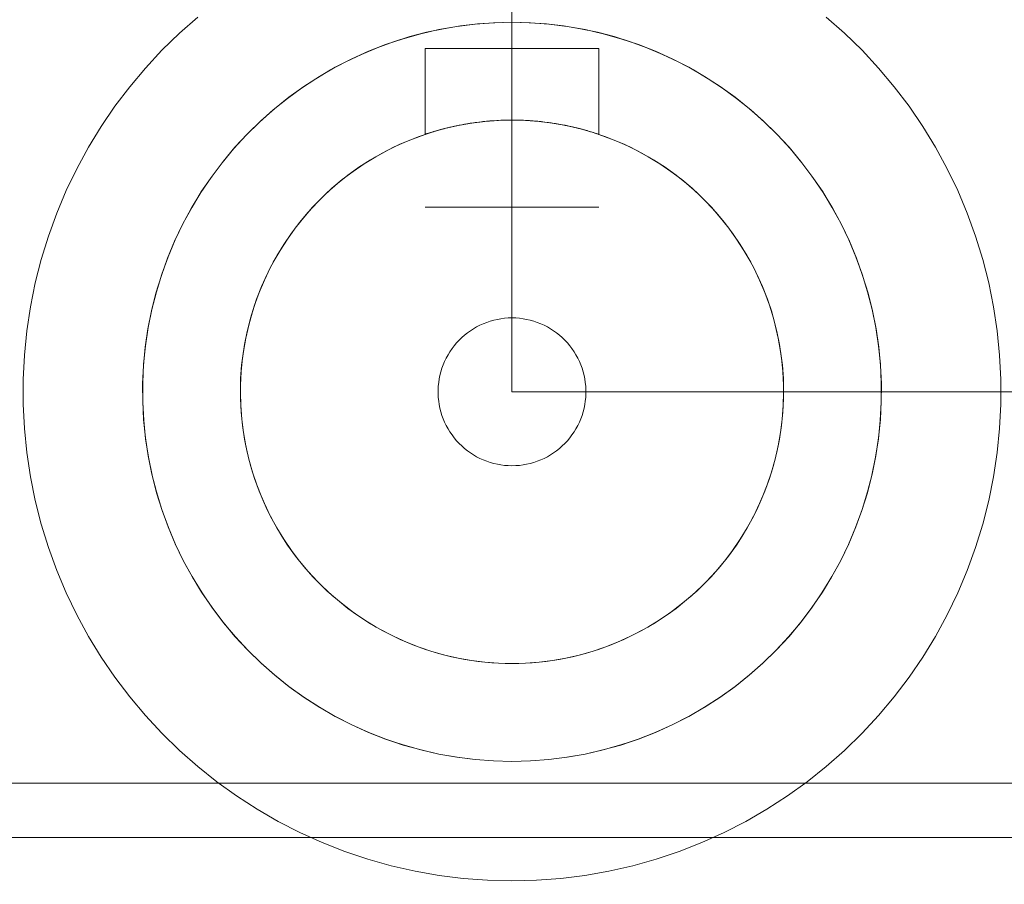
# Model space of a CAD drawing. Header units: millimetres. Extents: x -2233 to 65662, y -50530 to 6847.
# Tile 676 of 802: x 26727 to 26773, y 1218 to 1258. Entities that reach past the tile are written whole.
import ezdxf

# ---------------------------------------------------------------- set-up
doc = ezdxf.new("R2010")
doc.units = ezdxf.units.MM
doc.layers.add('COTAS_P', color=1, linetype='Continuous', lineweight=0)
doc.layers.add('lateral_C05', color=7, linetype='Continuous', lineweight=0)
doc.dimstyles.new('R19_100', dxfattribs={"dimtxt": 250, "dimasz": 150, "dimexe": 150, "dimexo": 80, "dimgap": 100, "dimtad": 1, "dimtih": 1, "dimtoh": 1, "dimdsep": 46, "dimcen": 0.09, "dimadec": 0, "dimazin": 0, "dimtfac": 1, "dimtdec": 4, "dimtofl": 0, "dimtmove": 0, "dimatfit": 3, "dimfxl": 1, "dimtolj": 1, "dimtzin": 0, "dimarcsym": 0})

# ---------------------------------------------------------------- blocks, each defined once
blk = doc.blocks.new('DIM_R32_7')
at = {"layer": 'COTAS_P'}
for p, q in [((24250.067, 2141), (24400.067, 2186)), ((26750.067, 2141), (26600.067, 2186)), ((24250.067, 1241), (24250.067, 2141)), ((24250.067, 2141), (26750.067, 2141)), ((24250.067, 2141), (24400.067, 2096)), ((26750.067, 2141), (26600.067, 2096)), ((26750.067, 1241), (26750.067, 2141))]:
    blk.add_line(p, q, dxfattribs=at)
blk.add_text('2500 P', height=250, dxfattribs=at).set_placement((25500.067, 2241))
blk = doc.blocks.new('DIM_R32_9')
at = {"layer": 'COTAS_P'}
for p, q in [((26750.067, 1241), (27150.067, 1241)), ((27150.067, 1241), (27105.067, 1091)), ((27150.067, 0), (27150.067, 1241)), ((27150.067, 1241), (27195.067, 1091)), ((27150.067, 0), (27105.067, 150)), ((27150.067, 0), (27195.067, 150)), ((26750.067, 0), (27150.067, 0))]:
    blk.add_line(p, q, dxfattribs=at)
blk.add_text('1241 P', height=250, rotation=90, dxfattribs=at).set_placement((27050.067, 620.5))
blk = doc.blocks.new('DIM_R32_10')
at = {"layer": 'COTAS_P'}
for p, q in [((40140.495, 4243.894), (39984.704, 4259.838)), ((26530.495, 1633.894), (40140.495, 4243.894)), ((40140.495, 4243.894), (40001.655, 4171.448)), ((40310, 3360), (40140.495, 4243.894)), ((26530.495, 1633.894), (26669.335, 1706.339)), ((26700, 750), (26530.495, 1633.894)), ((26530.495, 1633.894), (26686.286, 1617.95))]:
    blk.add_line(p, q, dxfattribs=at)
blk.add_text('13858 P', height=250, rotation=10.8559, dxfattribs=at).set_placement((33316.661, 3037.104))
blk = doc.blocks.new('DIM_R32_11')
at = {"layer": 'COTAS_P'}
for p, q in [((26700, 750), (27100, 750)), ((27100, 750), (27055, 600)), ((27100, 0), (27100, 750)), ((27100, 750), (27145, 600)), ((27100, 0), (27055, 150)), ((27100, 0), (27145, 150)), ((26700, 0), (27100, 0))]:
    blk.add_line(p, q, dxfattribs=at)
blk.add_text('750 P', height=250, rotation=90, dxfattribs=at).set_placement((27000, 375))

msp = doc.modelspace()

# ---------------------------------------------------------------- linework, layer by layer
at = {"layer": 'lateral_C05'}
for p, q in [((26734.764, 1257.494), (26735.605, 1258.236)), ((26764.53, 1258.236), (26765.371, 1257.494)), ((26746.699, 1257.663), (26747.534, 1257.81)), ((26746.913, 1257.705), (26747.696, 1257.834)), ((26747.534, 1257.81), (26748.375, 1257.916)), ((26747.696, 1257.834), (26748.483, 1257.926)), ((26748.375, 1257.916), (26749.22, 1257.979)), ((26748.483, 1257.926), (26749.275, 1257.981)), ((26750.067, 1258), (26749.22, 1257.979)), ((26750.067, 1258), (26749.275, 1257.981)), ((26750.067, 1258), (26750.86, 1257.981)), ((26750.067, 1258), (26750.915, 1257.979)), ((26750.86, 1257.981), (26751.652, 1257.926)), ((26750.915, 1257.979), (26751.76, 1257.916)), ((26751.652, 1257.926), (26752.439, 1257.834)), ((26751.76, 1257.916), (26752.601, 1257.81)), ((26752.439, 1257.834), (26753.222, 1257.705)), ((26752.601, 1257.81), (26753.436, 1257.663)), ((26733.96, 1256.71), (26734.764, 1257.494)), ((26744.613, 1257.101), (26745.37, 1257.338)), ((26745.057, 1257.245), (26745.873, 1257.474)), ((26745.37, 1257.338), (26746.137, 1257.539)), ((26745.873, 1257.474), (26746.699, 1257.663)), ((26746.137, 1257.539), (26746.913, 1257.705)), ((26753.222, 1257.705), (26753.998, 1257.539)), ((26753.436, 1257.663), (26754.262, 1257.474)), ((26753.998, 1257.539), (26754.765, 1257.338)), ((26754.262, 1257.474), (26755.078, 1257.245)), ((26754.765, 1257.338), (26755.522, 1257.101)), ((26765.371, 1257.494), (26766.174, 1256.71)), ((26743.136, 1256.523), (26743.868, 1256.829)), ((26743.464, 1256.665), (26744.253, 1256.975)), ((26743.868, 1256.829), (26744.613, 1257.101)), ((26744.253, 1256.975), (26745.057, 1257.245)), ((26755.078, 1257.245), (26755.882, 1256.975)), ((26755.522, 1257.101), (26756.267, 1256.829)), ((26755.882, 1256.975), (26756.671, 1256.665)), ((26756.267, 1256.829), (26756.999, 1256.523)), ((26733.197, 1255.888), (26733.96, 1256.71)), ((26742.42, 1256.183), (26743.136, 1256.523)), ((26742.691, 1256.316), (26743.464, 1256.665)), ((26746.067, 1252.843), (26746.067, 1256.8)), ((26754.067, 1256.8), (26746.067, 1256.8)), ((26754.067, 1252.843), (26754.067, 1256.8)), ((26756.671, 1256.665), (26757.444, 1256.316)), ((26756.999, 1256.523), (26757.715, 1256.183)), ((26766.174, 1256.71), (26766.938, 1255.888)), ((26741.203, 1255.506), (26741.937, 1255.93)), ((26741.72, 1255.81), (26742.42, 1256.183)), ((26741.937, 1255.93), (26742.691, 1256.316)), ((26757.444, 1256.316), (26758.198, 1255.93)), ((26757.715, 1256.183), (26758.415, 1255.81)), ((26758.198, 1255.93), (26758.932, 1255.506)), ((26732.476, 1255.029), (26733.197, 1255.888)), ((26740.491, 1255.046), (26741.203, 1255.506)), ((26741.038, 1255.404), (26741.72, 1255.81)), ((26758.415, 1255.81), (26759.097, 1255.404)), ((26758.932, 1255.506), (26759.644, 1255.046)), ((26766.938, 1255.888), (26767.659, 1255.029)), ((26731.799, 1254.134), (26732.476, 1255.029)), ((26739.803, 1254.551), (26740.491, 1255.046)), ((26740.376, 1254.967), (26741.038, 1255.404)), ((26759.097, 1255.404), (26759.759, 1254.967)), ((26759.644, 1255.046), (26760.332, 1254.551)), ((26767.659, 1255.029), (26768.336, 1254.134)), ((26739.14, 1254.023), (26739.803, 1254.551)), ((26739.736, 1254.5), (26740.376, 1254.967)), ((26760.399, 1254.5), (26759.759, 1254.967)), ((26760.332, 1254.551), (26760.995, 1254.023)), ((26731.167, 1253.207), (26731.799, 1254.134)), ((26739.077, 1253.969), (26739.736, 1254.5)), ((26760.399, 1254.5), (26761.058, 1253.969)), ((26768.336, 1254.134), (26768.968, 1253.207)), ((26738.445, 1253.406), (26739.077, 1253.969)), ((26738.505, 1253.462), (26739.14, 1254.023)), ((26760.995, 1254.023), (26761.63, 1253.462)), ((26761.058, 1253.969), (26761.69, 1253.406)), ((26730.582, 1252.25), (26731.167, 1253.207)), ((26737.842, 1252.813), (26738.445, 1253.406)), ((26737.898, 1252.87), (26738.505, 1253.462)), ((26746.983, 1253.113), (26747.591, 1253.252)), ((26747.31, 1253.192), (26747.211, 1253.169)), ((26747.218, 1253.171), (26747.363, 1253.204)), ((26747.415, 1253.215), (26747.31, 1253.192)), ((26747.363, 1253.204), (26747.5, 1253.234)), ((26747.525, 1253.239), (26747.415, 1253.215)), ((26747.5, 1253.234), (26747.631, 1253.26)), ((26747.64, 1253.262), (26747.525, 1253.239)), ((26747.591, 1253.252), (26748.204, 1253.36)), ((26747.631, 1253.26), (26747.767, 1253.287)), ((26747.76, 1253.285), (26747.64, 1253.262)), ((26747.885, 1253.308), (26747.76, 1253.285)), ((26747.767, 1253.287), (26747.91, 1253.312)), ((26748.015, 1253.33), (26747.885, 1253.308)), ((26747.91, 1253.312), (26748.059, 1253.338)), ((26748.15, 1253.352), (26748.015, 1253.33)), ((26748.059, 1253.338), (26748.214, 1253.362)), ((26748.289, 1253.373), (26748.15, 1253.352)), ((26748.204, 1253.36), (26748.823, 1253.438)), ((26748.214, 1253.362), (26748.376, 1253.385)), ((26748.433, 1253.393), (26748.289, 1253.373)), ((26748.376, 1253.385), (26748.543, 1253.407)), ((26748.581, 1253.411), (26748.433, 1253.393)), ((26748.543, 1253.407), (26748.716, 1253.427)), ((26748.733, 1253.429), (26748.581, 1253.411)), ((26748.716, 1253.427), (26748.896, 1253.445)), ((26748.889, 1253.444), (26748.733, 1253.429)), ((26748.823, 1253.438), (26749.444, 1253.484)), ((26749.049, 1253.458), (26748.889, 1253.444)), ((26748.896, 1253.445), (26749.081, 1253.461)), ((26749.211, 1253.471), (26749.049, 1253.458)), ((26749.081, 1253.461), (26749.251, 1253.473)), ((26749.377, 1253.481), (26749.211, 1253.471)), ((26749.251, 1253.473), (26749.407, 1253.483)), ((26749.546, 1253.489), (26749.377, 1253.481)), ((26749.407, 1253.483), (26749.565, 1253.49)), ((26750.067, 1253.5), (26749.444, 1253.484)), ((26749.718, 1253.495), (26749.546, 1253.489)), ((26749.565, 1253.49), (26749.724, 1253.495)), ((26749.724, 1253.495), (26749.885, 1253.499)), ((26749.885, 1253.499), (26749.976, 1253.5)), ((26750.067, 1253.5), (26749.892, 1253.499)), ((26750.067, 1253.5), (26749.976, 1253.5)), ((26750.067, 1253.5), (26750.244, 1253.499)), ((26750.067, 1253.5), (26750.691, 1253.484)), ((26750.067, 1253.5), (26750.152, 1253.5)), ((26750.237, 1253.499), (26750.152, 1253.5)), ((26750.399, 1253.496), (26750.237, 1253.499)), ((26750.244, 1253.499), (26750.419, 1253.495)), ((26750.56, 1253.49), (26750.399, 1253.496)), ((26750.419, 1253.495), (26750.592, 1253.489)), ((26750.718, 1253.483), (26750.56, 1253.49)), ((26750.592, 1253.489), (26750.764, 1253.481)), ((26750.691, 1253.484), (26751.312, 1253.438)), ((26750.874, 1253.474), (26750.718, 1253.483)), ((26750.764, 1253.481), (26750.932, 1253.47)), ((26751.044, 1253.462), (26750.874, 1253.474)), ((26750.932, 1253.47), (26751.098, 1253.457)), ((26751.229, 1253.446), (26751.044, 1253.462)), ((26751.098, 1253.457), (26751.26, 1253.443)), ((26751.409, 1253.428), (26751.229, 1253.446)), ((26751.26, 1253.443), (26751.418, 1253.427)), ((26751.312, 1253.438), (26751.931, 1253.36)), ((26751.584, 1253.408), (26751.409, 1253.428)), ((26751.418, 1253.427), (26751.573, 1253.409)), ((26751.573, 1253.409), (26751.722, 1253.39)), ((26751.753, 1253.386), (26751.584, 1253.408)), ((26751.722, 1253.39), (26751.867, 1253.37)), ((26751.917, 1253.362), (26751.753, 1253.386)), ((26751.867, 1253.37), (26752.006, 1253.349)), ((26752.075, 1253.338), (26751.917, 1253.362)), ((26751.931, 1253.36), (26752.544, 1253.252)), ((26752.006, 1253.349), (26752.14, 1253.327)), ((26752.226, 1253.312), (26752.075, 1253.338)), ((26752.14, 1253.327), (26752.27, 1253.304)), ((26752.37, 1253.286), (26752.226, 1253.312)), ((26752.27, 1253.304), (26752.394, 1253.282)), ((26752.508, 1253.259), (26752.37, 1253.286)), ((26752.394, 1253.282), (26752.514, 1253.258)), ((26752.639, 1253.233), (26752.508, 1253.259)), ((26752.514, 1253.258), (26752.628, 1253.235)), ((26752.544, 1253.252), (26753.152, 1253.113)), ((26752.628, 1253.235), (26752.738, 1253.211)), ((26752.776, 1253.203), (26752.639, 1253.233)), ((26752.738, 1253.211), (26752.844, 1253.188)), ((26752.919, 1253.17), (26752.776, 1253.203)), ((26761.63, 1253.462), (26762.237, 1252.87)), ((26761.69, 1253.406), (26762.293, 1252.813)), ((26768.968, 1253.207), (26769.553, 1252.25)), ((26737.27, 1252.19), (26737.842, 1252.813)), ((26737.321, 1252.249), (26737.898, 1252.87)), ((26745.212, 1252.518), (26745.792, 1252.746)), ((26745.482, 1252.629), (26746.067, 1252.843)), ((26745.792, 1252.746), (26746.383, 1252.945)), ((26746.071, 1252.844), (26746.083, 1252.848)), ((26746.087, 1252.849), (26746.077, 1252.846)), ((26746.083, 1252.848), (26746.102, 1252.854)), ((26746.101, 1252.854), (26746.087, 1252.849)), ((26746.119, 1252.86), (26746.101, 1252.854)), ((26746.102, 1252.854), (26746.13, 1252.864)), ((26746.141, 1252.867), (26746.119, 1252.86)), ((26746.13, 1252.864), (26746.165, 1252.875)), ((26746.166, 1252.876), (26746.141, 1252.867)), ((26746.165, 1252.875), (26746.208, 1252.889)), ((26746.196, 1252.885), (26746.166, 1252.876)), ((26746.229, 1252.896), (26746.196, 1252.885)), ((26746.208, 1252.889), (26746.258, 1252.905)), ((26746.266, 1252.908), (26746.229, 1252.896)), ((26746.258, 1252.905), (26746.317, 1252.924)), ((26746.307, 1252.921), (26746.266, 1252.908)), ((26746.352, 1252.935), (26746.307, 1252.921)), ((26746.317, 1252.924), (26746.384, 1252.945)), ((26746.401, 1252.95), (26746.352, 1252.935)), ((26746.383, 1252.945), (26746.983, 1253.113)), ((26746.384, 1252.945), (26746.459, 1252.968)), ((26746.454, 1252.966), (26746.401, 1252.95)), ((26746.511, 1252.983), (26746.454, 1252.966)), ((26746.459, 1252.968), (26746.542, 1252.992)), ((26746.572, 1253.001), (26746.511, 1252.983)), ((26746.542, 1252.992), (26746.633, 1253.019)), ((26746.637, 1253.02), (26746.572, 1253.001)), ((26746.633, 1253.019), (26746.733, 1253.047)), ((26746.707, 1253.04), (26746.637, 1253.02)), ((26746.78, 1253.06), (26746.707, 1253.04)), ((26746.733, 1253.047), (26746.841, 1253.076)), ((26746.858, 1253.081), (26746.78, 1253.06)), ((26746.841, 1253.076), (26746.958, 1253.107)), ((26746.939, 1253.102), (26746.858, 1253.081)), ((26747.026, 1253.124), (26746.939, 1253.102)), ((26746.958, 1253.107), (26747.084, 1253.139)), ((26747.116, 1253.147), (26747.026, 1253.124)), ((26747.084, 1253.139), (26747.218, 1253.171)), ((26747.211, 1253.169), (26747.116, 1253.147)), ((26752.844, 1253.188), (26752.944, 1253.165)), ((26753.054, 1253.138), (26752.919, 1253.17)), ((26752.944, 1253.165), (26753.04, 1253.141)), ((26753.04, 1253.141), (26753.131, 1253.119)), ((26753.179, 1253.107), (26753.054, 1253.138)), ((26753.131, 1253.119), (26753.218, 1253.096)), ((26753.152, 1253.113), (26753.752, 1252.945)), ((26753.296, 1253.076), (26753.179, 1253.107)), ((26753.218, 1253.096), (26753.3, 1253.075)), ((26753.404, 1253.047), (26753.296, 1253.076)), ((26753.3, 1253.075), (26753.378, 1253.054)), ((26753.378, 1253.054), (26753.452, 1253.033)), ((26753.503, 1253.019), (26753.404, 1253.047)), ((26753.452, 1253.033), (26753.521, 1253.014)), ((26753.594, 1252.992), (26753.503, 1253.019)), ((26753.521, 1253.014), (26753.586, 1252.995)), ((26753.586, 1252.995), (26753.646, 1252.977)), ((26753.677, 1252.967), (26753.594, 1252.992)), ((26753.646, 1252.977), (26753.703, 1252.96)), ((26753.752, 1252.945), (26753.677, 1252.967)), ((26753.703, 1252.96), (26753.755, 1252.944)), ((26753.752, 1252.945), (26754.343, 1252.746)), ((26753.819, 1252.924), (26753.752, 1252.945)), ((26753.755, 1252.944), (26753.804, 1252.929)), ((26753.804, 1252.929), (26753.848, 1252.915)), ((26753.877, 1252.905), (26753.819, 1252.924)), ((26753.848, 1252.915), (26753.888, 1252.902)), ((26753.928, 1252.889), (26753.877, 1252.905)), ((26753.888, 1252.902), (26753.924, 1252.89)), ((26753.924, 1252.89), (26753.955, 1252.88)), ((26753.971, 1252.875), (26753.928, 1252.889)), ((26753.955, 1252.88), (26753.983, 1252.871)), ((26754.005, 1252.863), (26753.971, 1252.875)), ((26753.983, 1252.871), (26754.007, 1252.863)), ((26754.033, 1252.854), (26754.005, 1252.863)), ((26754.007, 1252.863), (26754.027, 1252.856)), ((26754.027, 1252.856), (26754.043, 1252.851)), ((26754.052, 1252.848), (26754.033, 1252.854)), ((26754.043, 1252.851), (26754.055, 1252.847)), ((26754.064, 1252.844), (26754.052, 1252.848)), ((26754.067, 1252.843), (26754.652, 1252.629)), ((26754.343, 1252.746), (26754.923, 1252.518)), ((26762.237, 1252.87), (26762.814, 1252.249)), ((26762.293, 1252.813), (26762.865, 1252.19)), ((26744.348, 1252.115), (26744.909, 1252.386)), ((26744.644, 1252.262), (26745.212, 1252.518)), ((26744.909, 1252.386), (26745.482, 1252.629)), ((26754.652, 1252.629), (26755.226, 1252.386)), ((26754.923, 1252.518), (26755.491, 1252.262)), ((26755.226, 1252.386), (26755.787, 1252.115)), ((26730.045, 1251.265), (26730.582, 1252.25)), ((26736.729, 1251.54), (26737.27, 1252.19)), ((26736.776, 1251.599), (26737.321, 1252.249)), ((26743.55, 1251.666), (26744.089, 1251.978)), ((26743.801, 1251.816), (26744.348, 1252.115)), ((26744.089, 1251.978), (26744.644, 1252.262)), ((26755.491, 1252.262), (26756.046, 1251.978)), ((26755.787, 1252.115), (26756.334, 1251.816)), ((26756.046, 1251.978), (26756.585, 1251.666)), ((26762.814, 1252.249), (26763.359, 1251.599)), ((26762.865, 1252.19), (26763.406, 1251.54)), ((26769.553, 1252.25), (26770.09, 1251.265)), ((26736.221, 1250.863), (26736.729, 1251.54)), ((26736.265, 1250.924), (26736.776, 1251.599)), ((26742.756, 1251.139), (26743.27, 1251.49)), ((26743.026, 1251.328), (26743.55, 1251.666)), ((26743.27, 1251.49), (26743.801, 1251.816)), ((26756.334, 1251.816), (26756.865, 1251.49)), ((26756.585, 1251.666), (26757.109, 1251.328)), ((26756.865, 1251.49), (26757.379, 1251.139)), ((26763.359, 1251.599), (26763.87, 1250.924)), ((26763.406, 1251.54), (26763.914, 1250.863)), ((26729.559, 1250.254), (26730.045, 1251.265)), ((26735.787, 1250.223), (26736.265, 1250.924)), ((26742.033, 1250.576), (26742.52, 1250.964)), ((26742.26, 1250.762), (26742.756, 1251.139)), ((26742.52, 1250.964), (26743.026, 1251.328)), ((26757.109, 1251.328), (26757.615, 1250.964)), ((26757.379, 1251.139), (26757.875, 1250.762)), ((26757.615, 1250.964), (26758.102, 1250.576)), ((26763.87, 1250.924), (26764.348, 1250.223)), ((26770.09, 1251.265), (26770.576, 1250.254)), ((26735.748, 1250.162), (26736.221, 1250.863)), ((26741.565, 1250.163), (26742.033, 1250.576)), ((26741.784, 1250.361), (26742.26, 1250.762)), ((26757.875, 1250.762), (26758.351, 1250.361)), ((26758.102, 1250.576), (26758.57, 1250.163)), ((26763.914, 1250.863), (26764.387, 1250.162)), ((26729.123, 1249.22), (26729.559, 1250.254)), ((26735.31, 1249.438), (26735.748, 1250.162)), ((26735.345, 1249.5), (26735.787, 1250.223)), ((26741.119, 1249.728), (26741.565, 1250.163)), ((26741.328, 1249.937), (26741.784, 1250.361)), ((26758.351, 1250.361), (26758.807, 1249.937)), ((26758.57, 1250.163), (26759.016, 1249.728)), ((26764.348, 1250.223), (26764.79, 1249.5)), ((26764.387, 1250.162), (26764.825, 1249.438)), ((26770.576, 1250.254), (26771.012, 1249.22)), ((26740.695, 1249.271), (26741.119, 1249.728)), ((26740.893, 1249.49), (26741.328, 1249.937)), ((26758.807, 1249.937), (26759.242, 1249.49)), ((26759.016, 1249.728), (26759.44, 1249.271)), ((26728.739, 1248.166), (26729.123, 1249.22)), ((26734.908, 1248.694), (26735.31, 1249.438)), ((26734.94, 1248.756), (26735.345, 1249.5)), ((26740.295, 1248.794), (26740.695, 1249.271)), ((26740.482, 1249.023), (26740.893, 1249.49)), ((26746.072, 1249.5), (26746.087, 1249.5)), ((26746.087, 1249.5), (26746.112, 1249.5)), ((26746.144, 1249.5), (26746.111, 1249.5)), ((26746.112, 1249.5), (26746.147, 1249.5)), ((26746.187, 1249.5), (26746.144, 1249.5)), ((26746.147, 1249.5), (26746.191, 1249.5)), ((26746.24, 1249.5), (26746.187, 1249.5)), ((26746.191, 1249.5), (26746.245, 1249.5)), ((26746.301, 1249.5), (26746.24, 1249.5)), ((26746.245, 1249.5), (26746.309, 1249.5)), ((26746.372, 1249.5), (26746.301, 1249.5)), ((26746.309, 1249.5), (26746.382, 1249.5)), ((26746.452, 1249.5), (26746.372, 1249.5)), ((26746.382, 1249.5), (26746.464, 1249.5)), ((26746.54, 1249.5), (26746.452, 1249.5)), ((26746.464, 1249.5), (26746.555, 1249.5)), ((26746.637, 1249.5), (26746.54, 1249.5)), ((26746.555, 1249.5), (26746.654, 1249.5)), ((26746.742, 1249.5), (26746.637, 1249.5)), ((26746.654, 1249.5), (26746.763, 1249.5)), ((26746.855, 1249.5), (26746.742, 1249.5)), ((26746.763, 1249.5), (26746.879, 1249.5)), ((26746.975, 1249.5), (26746.855, 1249.5)), ((26746.879, 1249.5), (26747.003, 1249.5)), ((26747.104, 1249.5), (26746.975, 1249.5)), ((26747.003, 1249.5), (26747.135, 1249.5)), ((26747.239, 1249.5), (26747.104, 1249.5)), ((26747.135, 1249.5), (26747.275, 1249.5)), ((26747.381, 1249.5), (26747.239, 1249.5)), ((26747.275, 1249.5), (26747.421, 1249.5)), ((26747.53, 1249.5), (26747.381, 1249.5)), ((26747.421, 1249.5), (26747.574, 1249.5)), ((26747.685, 1249.5), (26747.53, 1249.5)), ((26747.574, 1249.5), (26747.733, 1249.5)), ((26747.845, 1249.5), (26747.685, 1249.5)), ((26747.733, 1249.5), (26747.897, 1249.5)), ((26748.011, 1249.5), (26747.845, 1249.5)), ((26747.897, 1249.5), (26748.067, 1249.5)), ((26748.182, 1249.5), (26748.011, 1249.5)), ((26748.067, 1249.5), (26748.243, 1249.5)), ((26748.357, 1249.5), (26748.182, 1249.5)), ((26748.243, 1249.5), (26748.422, 1249.5)), ((26748.537, 1249.5), (26748.357, 1249.5)), ((26748.422, 1249.5), (26748.606, 1249.5)), ((26748.72, 1249.5), (26748.537, 1249.5)), ((26748.606, 1249.5), (26748.794, 1249.5)), ((26748.906, 1249.5), (26748.72, 1249.5)), ((26748.794, 1249.5), (26748.984, 1249.5)), ((26749.096, 1249.5), (26748.906, 1249.5)), ((26748.984, 1249.5), (26749.177, 1249.5)), ((26749.287, 1249.5), (26749.096, 1249.5)), ((26749.177, 1249.5), (26749.373, 1249.5)), ((26749.481, 1249.5), (26749.287, 1249.5)), ((26749.373, 1249.5), (26749.57, 1249.5)), ((26749.675, 1249.5), (26749.481, 1249.5)), ((26749.57, 1249.5), (26749.769, 1249.5)), ((26749.871, 1249.5), (26749.675, 1249.5)), ((26749.769, 1249.5), (26749.968, 1249.5)), ((26750.067, 1249.5), (26749.871, 1249.5)), ((26749.968, 1249.5), (26750.167, 1249.5)), ((26750.264, 1249.5), (26750.067, 1249.5)), ((26750.167, 1249.5), (26750.366, 1249.5)), ((26750.46, 1249.5), (26750.264, 1249.5)), ((26750.366, 1249.5), (26750.565, 1249.5)), ((26750.654, 1249.5), (26750.46, 1249.5)), ((26750.565, 1249.5), (26750.762, 1249.5)), ((26750.848, 1249.5), (26750.654, 1249.5)), ((26750.762, 1249.5), (26750.958, 1249.5)), ((26751.039, 1249.5), (26750.848, 1249.5)), ((26750.958, 1249.5), (26751.151, 1249.5)), ((26751.229, 1249.5), (26751.039, 1249.5)), ((26751.151, 1249.5), (26751.341, 1249.5)), ((26751.415, 1249.5), (26751.229, 1249.5)), ((26751.341, 1249.5), (26751.529, 1249.5)), ((26751.598, 1249.5), (26751.415, 1249.5)), ((26751.529, 1249.5), (26751.713, 1249.5)), ((26751.778, 1249.5), (26751.598, 1249.5)), ((26751.713, 1249.5), (26751.892, 1249.5)), ((26751.953, 1249.5), (26751.778, 1249.5)), ((26751.892, 1249.5), (26752.067, 1249.5)), ((26752.124, 1249.5), (26751.953, 1249.5)), ((26752.067, 1249.5), (26752.238, 1249.5)), ((26752.29, 1249.5), (26752.124, 1249.5)), ((26752.238, 1249.5), (26752.402, 1249.5)), ((26752.45, 1249.5), (26752.29, 1249.5)), ((26752.402, 1249.5), (26752.561, 1249.5)), ((26752.605, 1249.5), (26752.45, 1249.5)), ((26752.561, 1249.5), (26752.714, 1249.5)), ((26752.754, 1249.5), (26752.605, 1249.5)), ((26752.714, 1249.5), (26752.86, 1249.5)), ((26752.896, 1249.5), (26752.754, 1249.5)), ((26752.86, 1249.5), (26753, 1249.5)), ((26753.031, 1249.5), (26752.896, 1249.5)), ((26753, 1249.5), (26753.132, 1249.5)), ((26753.16, 1249.5), (26753.031, 1249.5)), ((26753.132, 1249.5), (26753.256, 1249.5)), ((26753.28, 1249.5), (26753.16, 1249.5)), ((26753.256, 1249.5), (26753.372, 1249.5)), ((26753.393, 1249.5), (26753.28, 1249.5)), ((26753.372, 1249.5), (26753.481, 1249.5)), ((26753.498, 1249.5), (26753.393, 1249.5)), ((26753.481, 1249.5), (26753.58, 1249.5)), ((26753.595, 1249.5), (26753.498, 1249.5)), ((26753.58, 1249.5), (26753.671, 1249.5)), ((26753.683, 1249.5), (26753.595, 1249.5)), ((26753.671, 1249.5), (26753.753, 1249.5)), ((26753.763, 1249.5), (26753.683, 1249.5)), ((26753.753, 1249.5), (26753.826, 1249.5)), ((26753.834, 1249.5), (26753.763, 1249.5)), ((26753.826, 1249.5), (26753.89, 1249.5)), ((26753.895, 1249.5), (26753.834, 1249.5)), ((26753.89, 1249.5), (26753.944, 1249.5)), ((26753.948, 1249.5), (26753.895, 1249.5)), ((26753.944, 1249.5), (26753.988, 1249.5)), ((26753.991, 1249.5), (26753.948, 1249.5)), ((26753.988, 1249.5), (26754.023, 1249.5)), ((26754.023, 1249.5), (26754.048, 1249.5)), ((26754.048, 1249.5), (26754.063, 1249.5)), ((26759.242, 1249.49), (26759.653, 1249.023)), ((26759.44, 1249.271), (26759.84, 1248.794)), ((26764.79, 1249.5), (26765.195, 1248.756)), ((26764.825, 1249.438), (26765.227, 1248.694)), ((26771.012, 1249.22), (26771.396, 1248.166)), ((26734.544, 1247.93), (26734.908, 1248.694)), ((26734.572, 1247.992), (26734.94, 1248.756)), ((26739.918, 1248.297), (26740.295, 1248.794)), ((26740.094, 1248.535), (26740.482, 1249.023)), ((26759.653, 1249.023), (26760.041, 1248.535)), ((26759.84, 1248.794), (26760.217, 1248.297)), ((26765.195, 1248.756), (26765.563, 1247.992)), ((26765.227, 1248.694), (26765.591, 1247.93)), ((26739.567, 1247.782), (26739.918, 1248.297)), ((26739.731, 1248.029), (26740.094, 1248.535)), ((26760.041, 1248.535), (26760.404, 1248.029)), ((26760.217, 1248.297), (26760.568, 1247.782)), ((26728.408, 1247.094), (26728.739, 1248.166)), ((26734.219, 1247.149), (26734.544, 1247.93)), ((26734.243, 1247.211), (26734.572, 1247.992)), ((26739.242, 1247.25), (26739.567, 1247.782)), ((26739.394, 1247.505), (26739.731, 1248.029)), ((26760.404, 1248.029), (26760.741, 1247.505)), ((26760.568, 1247.782), (26760.893, 1247.25)), ((26765.563, 1247.992), (26765.892, 1247.211)), ((26765.591, 1247.93), (26765.916, 1247.149)), ((26771.396, 1248.166), (26771.727, 1247.094)), ((26739.083, 1246.965), (26739.394, 1247.505)), ((26760.741, 1247.505), (26761.052, 1246.965)), ((26728.132, 1246.007), (26728.408, 1247.094)), ((26733.932, 1246.353), (26734.219, 1247.149)), ((26733.953, 1246.414), (26734.243, 1247.211)), ((26738.799, 1246.411), (26739.083, 1246.965)), ((26738.944, 1246.703), (26739.242, 1247.25)), ((26760.893, 1247.25), (26761.191, 1246.703)), ((26761.052, 1246.965), (26761.336, 1246.411)), ((26765.892, 1247.211), (26766.182, 1246.414)), ((26765.916, 1247.149), (26766.203, 1246.353)), ((26771.727, 1247.094), (26772.003, 1246.007)), ((26733.703, 1245.604), (26733.953, 1246.414)), ((26738.544, 1245.843), (26738.799, 1246.411)), ((26738.674, 1246.141), (26738.944, 1246.703)), ((26761.191, 1246.703), (26761.461, 1246.141)), ((26761.336, 1246.411), (26761.591, 1245.843)), ((26766.182, 1246.414), (26766.432, 1245.604)), ((26727.909, 1244.907), (26728.132, 1246.007)), ((26733.686, 1245.544), (26733.932, 1246.353)), ((26738.432, 1245.567), (26738.674, 1246.141)), ((26761.461, 1246.141), (26761.703, 1245.567)), ((26766.203, 1246.353), (26766.449, 1245.544)), ((26772.003, 1246.007), (26772.226, 1244.907)), ((26733.48, 1244.723), (26733.686, 1245.544)), ((26733.494, 1244.783), (26733.703, 1245.604)), ((26738.218, 1244.981), (26738.432, 1245.567)), ((26738.317, 1245.262), (26738.544, 1245.843)), ((26761.591, 1245.843), (26761.818, 1245.262)), ((26761.703, 1245.567), (26761.917, 1244.981)), ((26766.432, 1245.604), (26766.641, 1244.783)), ((26766.449, 1245.544), (26766.655, 1244.723)), ((26738.119, 1244.672), (26738.317, 1245.262)), ((26761.818, 1245.262), (26762.016, 1244.672)), ((26727.742, 1243.798), (26727.909, 1244.907)), ((26733.316, 1243.894), (26733.48, 1244.723)), ((26733.326, 1243.952), (26733.494, 1244.783)), ((26737.951, 1244.072), (26738.119, 1244.672)), ((26738.035, 1244.386), (26738.218, 1244.981)), ((26761.917, 1244.981), (26762.1, 1244.386)), ((26762.016, 1244.672), (26762.184, 1244.072)), ((26766.641, 1244.783), (26766.809, 1243.952)), ((26766.655, 1244.723), (26766.819, 1243.894)), ((26772.226, 1244.907), (26772.393, 1243.798)), ((26737.881, 1243.782), (26738.035, 1244.386)), ((26748.592, 1244.063), (26748.747, 1244.133)), ((26748.747, 1244.133), (26748.905, 1244.195)), ((26748.905, 1244.195), (26749.065, 1244.249)), ((26749.065, 1244.249), (26749.229, 1244.295)), ((26749.229, 1244.295), (26749.394, 1244.333)), ((26749.394, 1244.333), (26749.561, 1244.362)), ((26749.561, 1244.362), (26749.729, 1244.383)), ((26749.729, 1244.383), (26749.898, 1244.396)), ((26750.067, 1244.4), (26749.898, 1244.396)), ((26750.067, 1244.4), (26750.237, 1244.396)), ((26750.237, 1244.396), (26750.406, 1244.383)), ((26750.406, 1244.383), (26750.574, 1244.362)), ((26750.574, 1244.362), (26750.741, 1244.333)), ((26750.741, 1244.333), (26750.906, 1244.295)), ((26750.906, 1244.295), (26751.07, 1244.249)), ((26751.07, 1244.249), (26751.23, 1244.195)), ((26751.23, 1244.195), (26751.388, 1244.133)), ((26751.388, 1244.133), (26751.543, 1244.063)), ((26762.1, 1244.386), (26762.254, 1243.782)), ((26727.63, 1242.681), (26727.742, 1243.798)), ((26733.192, 1243.057), (26733.316, 1243.894)), ((26733.199, 1243.114), (26733.326, 1243.952)), ((26737.757, 1243.171), (26737.881, 1243.782)), ((26737.813, 1243.465), (26737.951, 1244.072)), ((26747.882, 1243.605), (26748.015, 1243.71)), ((26748.015, 1243.71), (26748.152, 1243.809)), ((26748.152, 1243.809), (26748.295, 1243.901)), ((26748.295, 1243.901), (26748.441, 1243.986)), ((26748.441, 1243.986), (26748.592, 1244.063)), ((26751.543, 1244.063), (26751.694, 1243.986)), ((26751.694, 1243.986), (26751.84, 1243.901)), ((26751.84, 1243.901), (26751.983, 1243.809)), ((26751.983, 1243.809), (26752.12, 1243.71)), ((26752.12, 1243.71), (26752.253, 1243.605)), ((26762.184, 1244.072), (26762.322, 1243.465)), ((26762.254, 1243.782), (26762.378, 1243.171)), ((26766.809, 1243.952), (26766.936, 1243.114)), ((26766.819, 1243.894), (26766.943, 1243.057)), ((26772.393, 1243.798), (26772.505, 1242.681)), ((26737.705, 1242.851), (26737.813, 1243.465)), ((26747.409, 1243.12), (26747.518, 1243.25)), ((26747.518, 1243.25), (26747.634, 1243.374)), ((26747.634, 1243.374), (26747.755, 1243.492)), ((26747.755, 1243.492), (26747.882, 1243.605)), ((26752.253, 1243.605), (26752.38, 1243.492)), ((26752.38, 1243.492), (26752.501, 1243.374)), ((26752.501, 1243.374), (26752.617, 1243.25)), ((26752.617, 1243.25), (26752.726, 1243.12)), ((26762.322, 1243.465), (26762.43, 1242.851)), ((26733.111, 1242.215), (26733.192, 1243.057)), ((26733.115, 1242.27), (26733.199, 1243.114)), ((26737.628, 1242.233), (26737.705, 1242.851)), ((26737.664, 1242.554), (26737.757, 1243.171)), ((26747.123, 1242.7), (26747.211, 1242.845)), ((26747.211, 1242.845), (26747.307, 1242.985)), ((26747.307, 1242.985), (26747.409, 1243.12)), ((26752.726, 1243.12), (26752.828, 1242.985)), ((26752.828, 1242.985), (26752.924, 1242.845)), ((26752.924, 1242.845), (26753.012, 1242.7)), ((26762.378, 1243.171), (26762.47, 1242.554)), ((26762.43, 1242.851), (26762.507, 1242.233)), ((26766.936, 1243.114), (26767.02, 1242.27)), ((26766.943, 1243.057), (26767.024, 1242.215)), ((26727.574, 1241.561), (26727.63, 1242.681)), ((26737.602, 1241.934), (26737.664, 1242.554)), ((26746.903, 1242.242), (26746.968, 1242.398)), ((26746.968, 1242.398), (26747.042, 1242.551)), ((26747.042, 1242.551), (26747.123, 1242.7)), ((26753.012, 1242.7), (26753.093, 1242.551)), ((26753.093, 1242.551), (26753.167, 1242.398)), ((26753.167, 1242.398), (26753.232, 1242.242)), ((26762.47, 1242.554), (26762.533, 1241.934)), ((26772.505, 1242.681), (26772.56, 1241.561)), ((26733.072, 1241.37), (26733.111, 1242.215)), ((26733.073, 1241.424), (26733.115, 1242.27)), ((26737.571, 1241.312), (26737.602, 1241.934)), ((26737.582, 1241.612), (26737.628, 1242.233)), ((26746.753, 1241.757), (26746.795, 1241.921)), ((26746.795, 1241.921), (26746.845, 1242.083)), ((26746.845, 1242.083), (26746.903, 1242.242)), ((26753.232, 1242.242), (26753.29, 1242.083)), ((26753.29, 1242.083), (26753.34, 1241.921)), ((26753.34, 1241.921), (26753.382, 1241.757)), ((26762.507, 1242.233), (26762.553, 1241.612)), ((26762.533, 1241.934), (26762.564, 1241.312)), ((26767.02, 1242.27), (26767.062, 1241.424)), ((26767.024, 1242.215), (26767.063, 1241.37)), ((26727.574, 1240.439), (26727.574, 1241.561)), ((26733.073, 1240.576), (26733.073, 1241.424)), ((26737.567, 1240.989), (26737.582, 1241.612)), ((26746.677, 1241.254), (26746.694, 1241.423)), ((26746.694, 1241.423), (26746.719, 1241.59)), ((26746.719, 1241.59), (26746.753, 1241.757)), ((26753.382, 1241.757), (26753.416, 1241.59)), ((26753.416, 1241.59), (26753.441, 1241.423)), ((26753.441, 1241.423), (26753.458, 1241.254)), ((26762.553, 1241.612), (26762.567, 1240.989)), ((26767.062, 1241.424), (26767.062, 1240.576)), ((26772.56, 1241.561), (26772.56, 1240.439)), ((26733.074, 1240.524), (26733.072, 1241.37)), ((26737.584, 1240.366), (26737.567, 1240.989)), ((26737.571, 1240.688), (26737.571, 1241.312)), ((26746.669, 1241.085), (26746.677, 1241.254)), ((26746.669, 1240.915), (26746.669, 1241.085)), ((26753.458, 1241.254), (26753.466, 1241.085)), ((26753.466, 1241.085), (26753.466, 1240.915)), ((26762.567, 1240.989), (26762.551, 1240.366)), ((26762.564, 1241.312), (26762.564, 1240.688)), ((26767.063, 1241.37), (26767.061, 1240.524)), ((26733.115, 1239.73), (26733.073, 1240.576)), ((26733.119, 1239.679), (26733.074, 1240.524)), ((26737.602, 1240.066), (26737.571, 1240.688)), ((26746.677, 1240.746), (26746.669, 1240.915)), ((26746.694, 1240.577), (26746.677, 1240.746)), ((26746.719, 1240.41), (26746.694, 1240.577)), ((26753.441, 1240.577), (26753.416, 1240.41)), ((26753.458, 1240.746), (26753.441, 1240.577)), ((26753.466, 1240.915), (26753.458, 1240.746)), ((26762.564, 1240.688), (26762.533, 1240.066)), ((26767.061, 1240.524), (26767.016, 1239.679)), ((26767.062, 1240.576), (26767.02, 1239.73)), ((26727.63, 1239.319), (26727.574, 1240.439)), ((26737.631, 1239.745), (26737.584, 1240.366)), ((26737.664, 1239.446), (26737.602, 1240.066)), ((26746.753, 1240.243), (26746.719, 1240.41)), ((26746.795, 1240.079), (26746.753, 1240.243)), ((26746.845, 1239.917), (26746.795, 1240.079)), ((26753.34, 1240.079), (26753.29, 1239.917)), ((26753.382, 1240.243), (26753.34, 1240.079)), ((26753.416, 1240.41), (26753.382, 1240.243)), ((26762.533, 1240.066), (26762.47, 1239.446)), ((26762.551, 1240.366), (26762.504, 1239.745)), ((26772.56, 1240.439), (26772.505, 1239.319)), ((26733.199, 1238.886), (26733.115, 1239.73)), ((26733.206, 1238.837), (26733.119, 1239.679)), ((26737.709, 1239.127), (26737.631, 1239.745)), ((26746.903, 1239.758), (26746.845, 1239.917)), ((26746.968, 1239.602), (26746.903, 1239.758)), ((26747.042, 1239.449), (26746.968, 1239.602)), ((26753.167, 1239.602), (26753.093, 1239.449)), ((26753.232, 1239.758), (26753.167, 1239.602)), ((26753.29, 1239.917), (26753.232, 1239.758)), ((26762.504, 1239.745), (26762.426, 1239.127)), ((26767.016, 1239.679), (26766.929, 1238.837)), ((26767.02, 1239.73), (26766.936, 1238.886)), ((26727.742, 1238.202), (26727.63, 1239.319)), ((26737.757, 1238.829), (26737.664, 1239.446)), ((26747.123, 1239.3), (26747.042, 1239.449)), ((26747.211, 1239.155), (26747.123, 1239.3)), ((26747.307, 1239.015), (26747.211, 1239.155)), ((26752.924, 1239.155), (26752.828, 1239.015)), ((26753.012, 1239.3), (26752.924, 1239.155)), ((26753.093, 1239.449), (26753.012, 1239.3)), ((26762.47, 1239.446), (26762.378, 1238.829)), ((26772.505, 1239.319), (26772.393, 1238.202)), ((26733.326, 1238.048), (26733.199, 1238.886)), ((26733.334, 1238.001), (26733.206, 1238.837)), ((26737.817, 1238.514), (26737.709, 1239.127)), ((26737.881, 1238.218), (26737.757, 1238.829)), ((26747.409, 1238.88), (26747.307, 1239.015)), ((26747.518, 1238.75), (26747.409, 1238.88)), ((26747.634, 1238.626), (26747.518, 1238.75)), ((26752.617, 1238.75), (26752.501, 1238.626)), ((26752.726, 1238.88), (26752.617, 1238.75)), ((26752.828, 1239.015), (26752.726, 1238.88)), ((26762.378, 1238.829), (26762.254, 1238.218)), ((26762.426, 1239.127), (26762.318, 1238.514)), ((26766.929, 1238.837), (26766.801, 1238.001)), ((26766.936, 1238.886), (26766.809, 1238.048)), ((26737.956, 1237.906), (26737.817, 1238.514)), ((26747.755, 1238.508), (26747.634, 1238.626)), ((26747.882, 1238.395), (26747.755, 1238.508)), ((26748.015, 1238.29), (26747.882, 1238.395)), ((26748.152, 1238.191), (26748.015, 1238.29)), ((26752.12, 1238.29), (26751.983, 1238.191)), ((26752.253, 1238.395), (26752.12, 1238.29)), ((26752.38, 1238.508), (26752.253, 1238.395)), ((26752.501, 1238.626), (26752.38, 1238.508)), ((26762.318, 1238.514), (26762.179, 1237.906)), ((26727.909, 1237.093), (26727.742, 1238.202)), ((26733.494, 1237.217), (26733.326, 1238.048)), ((26733.504, 1237.173), (26733.334, 1238.001)), ((26738.035, 1237.614), (26737.881, 1238.218)), ((26738.125, 1237.307), (26737.956, 1237.906)), ((26748.295, 1238.099), (26748.152, 1238.191)), ((26748.441, 1238.014), (26748.295, 1238.099)), ((26748.592, 1237.937), (26748.441, 1238.014)), ((26748.747, 1237.867), (26748.592, 1237.937)), ((26748.905, 1237.805), (26748.747, 1237.867)), ((26749.065, 1237.751), (26748.905, 1237.805)), ((26751.23, 1237.805), (26751.07, 1237.751)), ((26751.388, 1237.867), (26751.23, 1237.805)), ((26751.543, 1237.937), (26751.388, 1237.867)), ((26751.694, 1238.014), (26751.543, 1237.937)), ((26751.84, 1238.099), (26751.694, 1238.014)), ((26751.983, 1238.191), (26751.84, 1238.099)), ((26762.179, 1237.906), (26762.009, 1237.307)), ((26762.254, 1238.218), (26762.1, 1237.614)), ((26766.801, 1238.001), (26766.631, 1237.173)), ((26766.809, 1238.048), (26766.641, 1237.217)), ((26772.393, 1238.202), (26772.226, 1237.093)), ((26738.218, 1237.019), (26738.035, 1237.614)), ((26749.229, 1237.705), (26749.065, 1237.751)), ((26749.394, 1237.667), (26749.229, 1237.705)), ((26749.561, 1237.638), (26749.394, 1237.667)), ((26749.729, 1237.617), (26749.561, 1237.638)), ((26749.898, 1237.604), (26749.729, 1237.617)), ((26750.067, 1237.6), (26749.898, 1237.604)), ((26750.237, 1237.604), (26750.067, 1237.6)), ((26750.406, 1237.617), (26750.237, 1237.604)), ((26750.574, 1237.638), (26750.406, 1237.617)), ((26750.741, 1237.667), (26750.574, 1237.638)), ((26750.906, 1237.705), (26750.741, 1237.667)), ((26751.07, 1237.751), (26750.906, 1237.705)), ((26762.1, 1237.614), (26761.917, 1237.019)), ((26728.132, 1235.993), (26727.909, 1237.093)), ((26733.703, 1236.396), (26733.494, 1237.217)), ((26733.715, 1236.353), (26733.504, 1237.173)), ((26738.324, 1236.717), (26738.125, 1237.307)), ((26738.432, 1236.433), (26738.218, 1237.019)), ((26761.917, 1237.019), (26761.703, 1236.433)), ((26762.009, 1237.307), (26761.811, 1236.717)), ((26766.631, 1237.173), (26766.42, 1236.353)), ((26766.641, 1237.217), (26766.432, 1236.396)), ((26772.226, 1237.093), (26772.003, 1235.993)), ((26738.552, 1236.137), (26738.324, 1236.717)), ((26738.674, 1235.859), (26738.432, 1236.433)), ((26761.703, 1236.433), (26761.461, 1235.859)), ((26761.811, 1236.717), (26761.583, 1236.137)), ((26728.408, 1234.906), (26728.132, 1235.993)), ((26733.953, 1235.586), (26733.703, 1236.396)), ((26733.966, 1235.546), (26733.715, 1236.353)), ((26738.809, 1235.569), (26738.552, 1236.137)), ((26761.583, 1236.137), (26761.326, 1235.569)), ((26766.42, 1236.353), (26766.169, 1235.546)), ((26766.432, 1236.396), (26766.182, 1235.586)), ((26772.003, 1235.993), (26771.727, 1234.906)), ((26734.243, 1234.789), (26733.953, 1235.586)), ((26734.258, 1234.751), (26733.966, 1235.546)), ((26738.944, 1235.297), (26738.674, 1235.859)), ((26739.093, 1235.015), (26738.809, 1235.569)), ((26761.326, 1235.569), (26761.042, 1235.015)), ((26761.461, 1235.859), (26761.191, 1235.297)), ((26766.169, 1235.546), (26765.877, 1234.751)), ((26766.182, 1235.586), (26765.892, 1234.789)), ((26739.242, 1234.75), (26738.944, 1235.297)), ((26761.191, 1235.297), (26760.893, 1234.75)), ((26728.739, 1233.834), (26728.408, 1234.906)), ((26734.572, 1234.008), (26734.243, 1234.789)), ((26734.588, 1233.973), (26734.258, 1234.751)), ((26739.405, 1234.476), (26739.093, 1235.015)), ((26739.567, 1234.218), (26739.242, 1234.75)), ((26760.893, 1234.75), (26760.568, 1234.218)), ((26761.042, 1235.015), (26760.73, 1234.476)), ((26765.877, 1234.751), (26765.547, 1233.973)), ((26765.892, 1234.789), (26765.563, 1234.008)), ((26771.727, 1234.906), (26771.396, 1233.834)), ((26739.743, 1233.953), (26739.405, 1234.476)), ((26739.918, 1233.703), (26739.567, 1234.218)), ((26760.568, 1234.218), (26760.217, 1233.703)), ((26760.73, 1234.476), (26760.392, 1233.953)), ((26729.123, 1232.78), (26728.739, 1233.834)), ((26734.94, 1233.244), (26734.572, 1234.008)), ((26734.957, 1233.211), (26734.588, 1233.973)), ((26740.107, 1233.447), (26739.743, 1233.953)), ((26760.392, 1233.953), (26760.028, 1233.447)), ((26765.547, 1233.973), (26765.178, 1233.211)), ((26765.563, 1234.008), (26765.195, 1233.244)), ((26771.396, 1233.834), (26771.012, 1232.78)), ((26740.295, 1233.206), (26739.918, 1233.703)), ((26740.496, 1232.96), (26740.107, 1233.447)), ((26760.028, 1233.447), (26759.639, 1232.96)), ((26760.217, 1233.703), (26759.84, 1233.206)), ((26735.345, 1232.5), (26734.94, 1233.244)), ((26735.363, 1232.469), (26734.957, 1233.211)), ((26740.695, 1232.729), (26740.295, 1233.206)), ((26740.908, 1232.494), (26740.496, 1232.96)), ((26759.639, 1232.96), (26759.227, 1232.494)), ((26759.84, 1233.206), (26759.44, 1232.729)), ((26765.178, 1233.211), (26764.772, 1232.469)), ((26765.195, 1233.244), (26764.79, 1232.5)), ((26729.559, 1231.746), (26729.123, 1232.78)), ((26735.787, 1231.777), (26735.345, 1232.5)), ((26735.805, 1231.748), (26735.363, 1232.469)), ((26741.119, 1232.272), (26740.695, 1232.729)), ((26741.343, 1232.048), (26740.908, 1232.494)), ((26759.227, 1232.494), (26758.792, 1232.048)), ((26759.44, 1232.729), (26759.016, 1232.272)), ((26764.772, 1232.469), (26764.33, 1231.748)), ((26764.79, 1232.5), (26764.348, 1231.777)), ((26771.012, 1232.78), (26770.576, 1231.746)), ((26741.565, 1231.837), (26741.119, 1232.272)), ((26741.8, 1231.624), (26741.343, 1232.048)), ((26758.792, 1232.048), (26758.335, 1231.624)), ((26759.016, 1232.272), (26758.57, 1231.837)), ((26730.045, 1230.735), (26729.559, 1231.746)), ((26736.265, 1231.076), (26735.787, 1231.777)), ((26736.283, 1231.05), (26735.805, 1231.748)), ((26742.033, 1231.424), (26741.565, 1231.837)), ((26742.278, 1231.224), (26741.8, 1231.624)), ((26758.335, 1231.624), (26757.857, 1231.224)), ((26758.57, 1231.837), (26758.102, 1231.424)), ((26764.33, 1231.748), (26763.852, 1231.05)), ((26764.348, 1231.777), (26763.87, 1231.076)), ((26770.576, 1231.746), (26770.09, 1230.735)), ((26736.776, 1230.401), (26736.265, 1231.076)), ((26736.795, 1230.377), (26736.283, 1231.05)), ((26742.52, 1231.036), (26742.033, 1231.424)), ((26742.774, 1230.848), (26742.278, 1231.224)), ((26743.026, 1230.672), (26742.52, 1231.036)), ((26757.615, 1231.036), (26757.109, 1230.672)), ((26757.857, 1231.224), (26757.361, 1230.848)), ((26758.102, 1231.424), (26757.615, 1231.036)), ((26763.852, 1231.05), (26763.34, 1230.377)), ((26763.87, 1231.076), (26763.359, 1230.401)), ((26730.582, 1229.75), (26730.045, 1230.735)), ((26743.289, 1230.497), (26742.774, 1230.848)), ((26743.55, 1230.334), (26743.026, 1230.672)), ((26757.109, 1230.672), (26756.585, 1230.334)), ((26757.361, 1230.848), (26756.846, 1230.497)), ((26770.09, 1230.735), (26769.553, 1229.75)), ((26737.321, 1229.751), (26736.776, 1230.401)), ((26737.34, 1229.73), (26736.795, 1230.377)), ((26743.821, 1230.173), (26743.289, 1230.497)), ((26744.089, 1230.022), (26743.55, 1230.334)), ((26744.368, 1229.875), (26743.821, 1230.173)), ((26756.314, 1230.173), (26755.767, 1229.875)), ((26756.585, 1230.334), (26756.046, 1230.022)), ((26756.846, 1230.497), (26756.314, 1230.173)), ((26763.34, 1230.377), (26762.795, 1229.73)), ((26763.359, 1230.401), (26762.814, 1229.751)), ((26731.167, 1228.793), (26730.582, 1229.75)), ((26737.898, 1229.13), (26737.321, 1229.751)), ((26737.917, 1229.111), (26737.34, 1229.73)), ((26744.644, 1229.738), (26744.089, 1230.022)), ((26744.929, 1229.605), (26744.368, 1229.875)), ((26745.212, 1229.482), (26744.644, 1229.738)), ((26755.491, 1229.738), (26754.923, 1229.482)), ((26755.767, 1229.875), (26755.206, 1229.605)), ((26756.046, 1230.022), (26755.491, 1229.738)), ((26762.795, 1229.73), (26762.218, 1229.111)), ((26762.814, 1229.751), (26762.237, 1229.13)), ((26769.553, 1229.75), (26768.968, 1228.793)), ((26745.503, 1229.363), (26744.929, 1229.605)), ((26745.792, 1229.254), (26745.212, 1229.482)), ((26746.089, 1229.15), (26745.503, 1229.363)), ((26746.383, 1229.055), (26745.792, 1229.254)), ((26754.343, 1229.254), (26753.752, 1229.055)), ((26754.632, 1229.363), (26754.046, 1229.15)), ((26754.923, 1229.482), (26754.343, 1229.254)), ((26755.206, 1229.605), (26754.632, 1229.363)), ((26731.799, 1227.866), (26731.167, 1228.793)), ((26738.505, 1228.538), (26737.898, 1229.13)), ((26738.523, 1228.521), (26737.917, 1229.111)), ((26746.684, 1228.967), (26746.089, 1229.15)), ((26746.983, 1228.887), (26746.383, 1229.055)), ((26747.288, 1228.813), (26746.684, 1228.967)), ((26747.591, 1228.748), (26746.983, 1228.887)), ((26747.898, 1228.69), (26747.288, 1228.813)), ((26748.204, 1228.64), (26747.591, 1228.748)), ((26752.544, 1228.748), (26751.931, 1228.64)), ((26752.847, 1228.813), (26752.237, 1228.69)), ((26753.152, 1228.887), (26752.544, 1228.748)), ((26753.451, 1228.967), (26752.847, 1228.813)), ((26753.752, 1229.055), (26753.152, 1228.887)), ((26754.046, 1229.15), (26753.451, 1228.967)), ((26762.218, 1229.111), (26761.612, 1228.521)), ((26762.237, 1229.13), (26761.63, 1228.538)), ((26768.968, 1228.793), (26768.336, 1227.866)), ((26739.14, 1227.977), (26738.505, 1228.538)), ((26739.158, 1227.962), (26738.523, 1228.521)), ((26748.514, 1228.597), (26747.898, 1228.69)), ((26748.823, 1228.562), (26748.204, 1228.64)), ((26749.134, 1228.535), (26748.514, 1228.597)), ((26749.444, 1228.516), (26748.823, 1228.562)), ((26749.756, 1228.504), (26749.134, 1228.535)), ((26750.067, 1228.5), (26749.444, 1228.516)), ((26750.379, 1228.504), (26749.756, 1228.504)), ((26750.691, 1228.516), (26750.067, 1228.5)), ((26751.001, 1228.535), (26750.379, 1228.504)), ((26751.312, 1228.562), (26750.691, 1228.516)), ((26751.621, 1228.597), (26751.001, 1228.535)), ((26751.931, 1228.64), (26751.312, 1228.562)), ((26752.237, 1228.69), (26751.621, 1228.597)), ((26761.612, 1228.521), (26760.977, 1227.962)), ((26761.63, 1228.538), (26760.995, 1227.977)), ((26732.476, 1226.971), (26731.799, 1227.866)), ((26739.803, 1227.449), (26739.14, 1227.977)), ((26739.82, 1227.435), (26739.158, 1227.962)), ((26760.977, 1227.962), (26760.315, 1227.435)), ((26760.995, 1227.977), (26760.332, 1227.449)), ((26768.336, 1227.866), (26767.659, 1226.971)), ((26740.491, 1226.954), (26739.803, 1227.449)), ((26740.508, 1226.943), (26739.82, 1227.435)), ((26760.315, 1227.435), (26759.627, 1226.943)), ((26760.332, 1227.449), (26759.644, 1226.954)), ((26733.197, 1226.112), (26732.476, 1226.971)), ((26741.203, 1226.494), (26740.491, 1226.954)), ((26741.219, 1226.484), (26740.508, 1226.943)), ((26759.627, 1226.943), (26758.916, 1226.484)), ((26759.644, 1226.954), (26758.932, 1226.494)), ((26767.659, 1226.971), (26766.938, 1226.112)), ((26741.937, 1226.07), (26741.203, 1226.494)), ((26741.952, 1226.062), (26741.219, 1226.484)), ((26758.916, 1226.484), (26758.183, 1226.062)), ((26758.932, 1226.494), (26758.198, 1226.07)), ((26733.96, 1225.29), (26733.197, 1226.112)), ((26742.691, 1225.684), (26741.937, 1226.07)), ((26742.705, 1225.677), (26741.952, 1226.062)), ((26758.183, 1226.062), (26757.43, 1225.677)), ((26758.198, 1226.07), (26757.444, 1225.684)), ((26766.938, 1226.112), (26766.174, 1225.29)), ((26743.464, 1225.335), (26742.691, 1225.684)), ((26743.477, 1225.33), (26742.705, 1225.677)), ((26757.43, 1225.677), (26756.658, 1225.33)), ((26757.444, 1225.684), (26756.671, 1225.335)), ((26734.764, 1224.506), (26733.96, 1225.29)), ((26744.253, 1225.025), (26743.464, 1225.335)), ((26744.264, 1225.021), (26743.477, 1225.33)), ((26756.658, 1225.33), (26755.871, 1225.021)), ((26756.671, 1225.335), (26755.882, 1225.025)), ((26766.174, 1225.29), (26765.371, 1224.506)), ((26745.057, 1224.755), (26744.253, 1225.025)), ((26745.066, 1224.752), (26744.264, 1225.021)), ((26745.873, 1224.526), (26745.057, 1224.755)), ((26745.881, 1224.524), (26745.066, 1224.752)), ((26755.069, 1224.752), (26754.254, 1224.524)), ((26755.078, 1224.755), (26754.262, 1224.526)), ((26755.871, 1225.021), (26755.069, 1224.752)), ((26755.882, 1225.025), (26755.078, 1224.755)), ((26735.605, 1223.764), (26734.764, 1224.506)), ((26746.699, 1224.337), (26745.873, 1224.526)), ((26746.706, 1224.336), (26745.881, 1224.524)), ((26747.534, 1224.19), (26746.699, 1224.337)), ((26747.539, 1224.189), (26746.706, 1224.336)), ((26753.429, 1224.336), (26752.596, 1224.189)), ((26753.436, 1224.337), (26752.601, 1224.19)), ((26754.254, 1224.524), (26753.429, 1224.336)), ((26754.262, 1224.526), (26753.436, 1224.337)), ((26765.371, 1224.506), (26764.53, 1223.764)), ((26736.482, 1223.065), (26735.605, 1223.764)), ((26748.375, 1224.084), (26747.534, 1224.19)), ((26748.378, 1224.084), (26747.539, 1224.189)), ((26749.22, 1224.021), (26748.375, 1224.084)), ((26749.222, 1224.021), (26748.378, 1224.084)), ((26750.067, 1224), (26749.222, 1224.021)), ((26750.913, 1224.021), (26750.067, 1224)), ((26751.757, 1224.084), (26750.913, 1224.021)), ((26752.596, 1224.189), (26751.757, 1224.084)), ((26764.53, 1223.764), (26763.653, 1223.065)), ((26670.067, 1223), (26830.067, 1223)), ((26737.393, 1222.41), (26736.482, 1223.065)), ((26763.653, 1223.065), (26762.742, 1222.41)), ((26738.335, 1221.801), (26737.393, 1222.41)), ((26762.742, 1222.41), (26761.8, 1221.801)), ((26739.307, 1221.24), (26738.335, 1221.801)), ((26761.8, 1221.801), (26760.828, 1221.24)), ((26740.305, 1220.728), (26739.307, 1221.24)), ((26760.828, 1221.24), (26759.83, 1220.728)), ((26741.328, 1220.267), (26740.305, 1220.728)), ((26759.83, 1220.728), (26758.807, 1220.267)), ((26680.067, 1220.5), (26820.067, 1220.5)), ((26708.067, 1220.5), (26728.164, 1220.5)), ((26728.164, 1220.5), (26771.971, 1220.5)), ((26742.372, 1219.857), (26741.328, 1220.267)), ((26758.807, 1220.267), (26757.763, 1219.857)), ((26792.067, 1220.5), (26771.971, 1220.5)), ((26743.435, 1219.5), (26742.372, 1219.857)), ((26757.763, 1219.857), (26756.699, 1219.5)), ((26744.515, 1219.196), (26743.435, 1219.5)), ((26756.699, 1219.5), (26755.62, 1219.196)), ((26745.609, 1218.946), (26744.515, 1219.196)), ((26746.714, 1218.751), (26745.609, 1218.946)), ((26754.526, 1218.946), (26753.421, 1218.751)), ((26755.62, 1219.196), (26754.526, 1218.946)), ((26747.827, 1218.612), (26746.714, 1218.751)), ((26748.946, 1218.528), (26747.827, 1218.612)), ((26750.067, 1218.5), (26748.946, 1218.528)), ((26751.189, 1218.528), (26750.067, 1218.5)), ((26752.308, 1218.612), (26751.189, 1218.528)), ((26753.421, 1218.751), (26752.308, 1218.612))]:
    msp.add_line(p, q, dxfattribs=at)

# ---------------------------------------------------------------- dimensions: what is measured, and where the dimension line sits
at = {"layer": 'COTAS_P'}
for p1, p2, distance, picture, middle in [((26700, 750), (40310, 3360), 900, 'DIM_R32_10', (33335.495, 2938.894)), ((24250.067, 1241), (26750.067, 1241), 900, 'DIM_R32_7', (25500.067, 2141)), ((26750.067, 0), (26750.067, 1241), -400, 'DIM_R32_9', (27150.067, 620.5)), ((26700, 0), (26700, 750), -400, 'DIM_R32_11', (27100, 375))]:
    dim = msp.add_aligned_dim(p1=p1, p2=p2, distance=distance, text='<> P', dimstyle='R19_100', dxfattribs=at)
    dim.commit()
    dim.dimension.update_dxf_attribs({"geometry": picture, "text_midpoint": middle})

doc.saveas('drawing.dxf')
